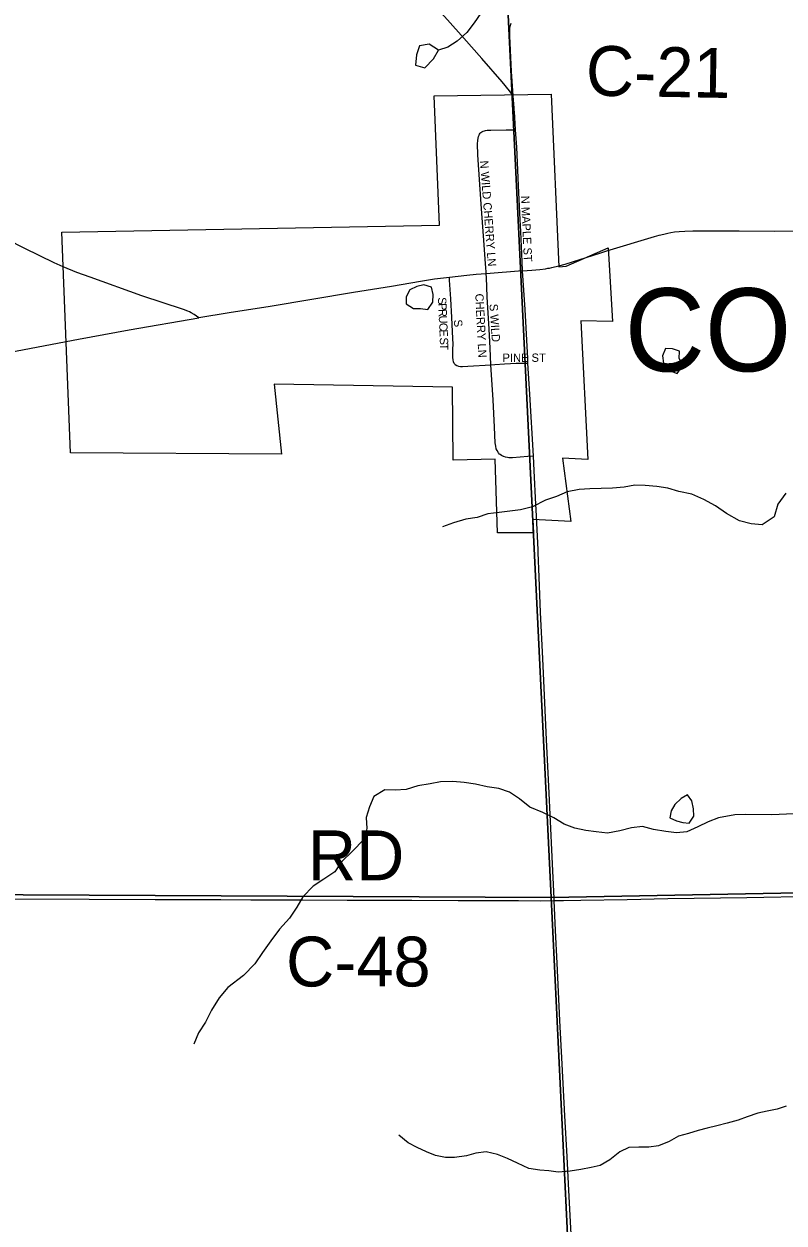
# Model space of a CAD drawing. Extents: x 1985906 to 2360102, y 891258 to 1222054.
# Drawn here: x 2089251 to 2093824, y 1060428 to 1067646 of the extents above; entities that cross this region are included whole.
import ezdxf

# ---------------------------------------------------------------- set-up
doc = ezdxf.new("R2010")
doc.units = 0
for name, color, linetype in [('GM_X_City_Street', 7, 'Continuous'), ('GM_X_City_Street_Text', 7, 'Continuous'), ('GM_X_Corporation', 7, 'Continuous'), ('GM_X_Corporation_Text', 7, 'Continuous'), ('GM_X_County_Road', 7, 'Continuous'), ('GM_X_County_Road_Text', 7, 'Continuous'), ('GM_X_Minor_Lake', 7, 'Continuous'), ('GM_X_Minor_River', 7, 'Continuous'), ('GM_X_Section', 7, 'Continuous'), ('GM_X_State_Route', 7, 'Continuous')]:
    doc.layers.add(name, color=color, linetype=linetype)

msp = doc.modelspace()

# ---------------------------------------------------------------- linework, layer by layer
at = {"layer": 'GM_X_City_Street'}
for points in [[(2092194, 1067214.3), (2092171.5, 1067244.1)], [(2092194, 1067214.3), (2092183.3, 1067244.1)], [(2092208.7, 1067009.7), (2092204.5, 1067084.1), (2092203.8, 1067096.1)], [(2092032, 1066143), (2092031.2, 1066155.2), (2092028.9, 1066178.6), (2092027, 1066204), (2092016.6, 1066371.3), (2092004.4, 1066533.9), (2091994.4, 1066680.4), (2091982.1, 1066858.4), (2091979.4, 1066924.5), (2091980.6, 1066944.1), (2091983.3, 1066958.4), (2091986, 1066968.3), (2091988.7, 1066976.4), (2091992.2, 1066982.9), (2091996.4, 1066988.7), (2092000.6, 1066992.9), (2092006, 1066996.8), (2092013.7, 1067000.6), (2092021.4, 1067003), (2092027.9, 1067004.5), (2092036.8, 1067006.4), (2092059.8, 1067007.9), (2092152.5, 1067008.7), (2092199.4, 1067009.8), (2092208.7, 1067009.7)], [(2092251.3, 1066161.4), (2092249.2, 1066214.6), (2092247.3, 1066262.4), (2092241.3, 1066394.5), (2092233.7, 1066508), (2092226.7, 1066673.5), (2092215.9, 1066904), (2092208.7, 1067009.7)], [(2091839.3, 1065603.1), (2091834.7, 1065613.5), (2091832.4, 1065625.4), (2091831.6, 1065638.8), (2091831.6, 1065664.2), (2091832, 1065688.5), (2091832.3, 1065719.6), (2091831.2, 1065752.7), (2091825.9, 1065879.5), (2091819, 1065992.2), (2091811.3, 1066104.9), (2091810.2, 1066121.3)], [(2092059.6, 1065595), (2092056.2, 1065694.9), (2092050, 1065809.9), (2092037.4, 1066003.7), (2092033.2, 1066119.5), (2092032, 1066143)], [(2091839.3, 1065603.1), (2091844.7, 1065597.3), (2091856.2, 1065590.5), (2091865, 1065586.9), (2091877, 1065585.4), (2091889.3, 1065585.4), (2091921.2, 1065586.9), (2092059.6, 1065595)], [(2092059.6, 1065595), (2092083.4, 1065596.5), (2092143, 1065601.1), (2092177.2, 1065602.7), (2092212.2, 1065604.2), (2092239.2, 1065605.3), (2092264.9, 1065605.3), (2092283.4, 1065604.8)], [(2092315.8, 1065044.6), (2092282.1, 1065042), (2092190.2, 1065035.1), (2092177.5, 1065034.8), (2092167.6, 1065035.2), (2092159.5, 1065036.3), (2092148.7, 1065038.3), (2092137.1, 1065042.5), (2092135.8, 1065042.9), (2092124.1, 1065047.9), (2092115.9, 1065053.8), (2092112.9, 1065055.9), (2092105.6, 1065064.8), (2092097.6, 1065078.3), (2092092.9, 1065089.8), (2092089, 1065105.7), (2092086.4, 1065124.8), (2092082.3, 1065220), (2092073.1, 1065383.4), (2092059.6, 1065595)]]:
    msp.add_lwpolyline(points, dxfattribs=at)
at = {"layer": 'GM_X_Corporation'}
msp.add_lwpolyline([(2092468.3, 1066184.9), (2092512.9, 1066188.9), (2092765.1, 1066297.9), (2092791.2, 1065855.6), (2092600.9, 1065859), (2092643, 1065025.4), (2092490.8, 1065033), (2092541.8, 1064652.3), (2092313.2, 1064662.8), (2092317.4, 1064583.1), (2092099.3, 1064582.9), (2092086.1, 1065025.8), (2091833.8, 1065021.1), (2091828.7, 1065460), (2090757, 1065479), (2090800.1, 1065056.2), (2089530.1, 1065064.6), (2089478.7, 1066393.2), (2091750.1, 1066435.8), (2091718.2, 1067213.3), (2092423.3, 1067223.4)], close=True, dxfattribs=at)
at = {"layer": 'GM_X_County_Road'}
for points in [[(2092171.5, 1067244.1), (2092127.8, 1067298.8), (2092005.2, 1067438.1), (2091896.5, 1067561), (2091799, 1067671.7), (2091668, 1067817.9), (2091601.3, 1067890.1)], [(2092192.2, 1067244.7), (2092188.7, 1067301.8), (2092185.1, 1067360.5), (2092173.8, 1067572.8), (2092173.3, 1067600.1), (2092174.7, 1067622.2), (2092178.4, 1067639.5), (2092182.4, 1067652.2)], [(2092194, 1067214.3), (2092192.2, 1067244.7)], [(2092203.8, 1067096.1), (2092203.1, 1067106.1), (2092200.9, 1067142), (2092194, 1067214.3)], [(2092441.2, 1062369.9), (2092497.9, 1062370.5), (2092600.7, 1062371.7), (2092879.6, 1062376.8), (2093125.4, 1062381.3), (2093601, 1062388.6), (2094011.1, 1062395.1), (2094355.7, 1062400.4), (2094515.5, 1062402.7), (2094661.8, 1062404.5), (2094771.7, 1062405.9), (2095011.9, 1062408.4), (2095279.9, 1062415), (2095454.7, 1062420.6), (2095586.3, 1062425.7), (2095653.8, 1062428.3), (2095700.5, 1062430.3), (2095738.7, 1062432), (2095800.1, 1062432.9), (2095867.4, 1062434.6), (2095957.9, 1062436.2)], [(2089073, 1062380.8), (2089644, 1062378.3), (2090041.2, 1062376.6), (2090435, 1062375), (2090615.4, 1062373.4), (2090927.2, 1062373.3), (2091194.6, 1062372.7), (2091326.7, 1062372.4), (2091584.9, 1062371.4), (2091862.3, 1062370.3), (2092227, 1062369.4), (2092357.1, 1062368.9), (2092441.2, 1062369.9)]]:
    msp.add_lwpolyline(points, dxfattribs=at)
at = {"layer": 'GM_X_Minor_Lake'}
for p, q in [((2091745.4, 1067487.9), (2091689.7, 1067524.8)), ((2093269.2, 1062969.7), (2093243.6, 1063006.2))]:
    msp.add_line(p, q, dxfattribs=at)
for points in [[(2091689.7, 1067524.8), (2091631.3, 1067515.5), (2091612.5, 1067461.5), (2091607.5, 1067399.4), (2091663.5, 1067382.6), (2091714.5, 1067436.1), (2091745.4, 1067487.9)], [(2091702.8, 1066062.8), (2091656.8, 1066075.5), (2091614.5, 1066066), (2091572.1, 1066046.5), (2091551.4, 1066004.6), (2091550.8, 1065962.5)], [(2091702.8, 1066062.8), (2091656.8, 1066075.5), (2091614.5, 1066066), (2091572.1, 1066046.5), (2091551.4, 1066004.6), (2091550.8, 1065962.5), (2091594.5, 1065933.8), (2091636.7, 1065933.2), (2091680.8, 1065928.6), (2091711.6, 1065972.4), (2091712.2, 1066018.6), (2091702.8, 1066062.8)], [(2091550.8, 1065962.5), (2091594.5, 1065933.8), (2091636.7, 1065933.2), (2091680.8, 1065928.6), (2091711.6, 1065972.4), (2091712.2, 1066018.6), (2091702.8, 1066062.8)], [(2093111.4, 1065692.6), (2093092.7, 1065648.7), (2093098.1, 1065604.5), (2093135.6, 1065559.8), (2093181.6, 1065543.1)], [(2093111.4, 1065692.6), (2093092.7, 1065648.7), (2093098.1, 1065604.5), (2093135.6, 1065559.8), (2093181.6, 1065543.1), (2093214.4, 1065590.9), (2093192.9, 1065633.3), (2093195.5, 1065677.5), (2093153.5, 1065690.1), (2093111.4, 1065692.6)], [(2093181.6, 1065543.1), (2093214.4, 1065590.9), (2093192.9, 1065633.3), (2093195.5, 1065677.5), (2093153.5, 1065690.1), (2093111.4, 1065692.6)], [(2093243.6, 1063006.2), (2093205.1, 1062984.6), (2093166.4, 1062947), (2093143.8, 1062909.2), (2093137.1, 1062867.1), (2093177, 1062848.5), (2093215.1, 1062839.9), (2093253.2, 1062835.4), (2093281.9, 1062877.2), (2093278.5, 1062921.4), (2093269.2, 1062969.7)]]:
    msp.add_lwpolyline(points, dxfattribs=at)
at = {"layer": 'GM_X_Minor_River'}
for points in [[(2092342.2, 1068084.3), (2092309.7, 1068046.5), (2092270.8, 1067990.8), (2092217.7, 1067933.3), (2092160.7, 1067877.9), (2092109.7, 1067822.3), (2092054.7, 1067770.9), (2091999.6, 1067711.4), (2091958.7, 1067653.7), (2091915.6, 1067596), (2091856.6, 1067542.6), (2091801.9, 1067507.2), (2091745.4, 1067487.9)], [(2093834, 1064821.6), (2093786.8, 1064756), (2093763.6, 1064680), (2093692.6, 1064630.7), (2093626.5, 1064637.6), (2093556.4, 1064654.6), (2093476.7, 1064699.9), (2093411.1, 1064744.9), (2093341.4, 1064784), (2093269.5, 1064815.1), (2093191.4, 1064832.2), (2093125.5, 1064853.1), (2093059.3, 1064862.1), (2092989.1, 1064869), (2092926.9, 1064869.9), (2092862.4, 1064858.7), (2092792.1, 1064851.6), (2092723.8, 1064850.5), (2092655.4, 1064847.4), (2092591.1, 1064844.2), (2092518.6, 1064829.1), (2092453.9, 1064801.9), (2092389.4, 1064780.6), (2092310.4, 1064739.5), (2092237.9, 1064722.4), (2092173.5, 1064713.2), (2092109.1, 1064706.1), (2092042.7, 1064696.9), (2091978.2, 1064675.7), (2091909.7, 1064664.6), (2091835.1, 1064643.5), (2091768.5, 1064620.3)], [(2093884.6, 1062891.2), (2093747.9, 1062885), (2093591.3, 1062887.1), (2093527, 1062886), (2093430.3, 1062867.2), (2093367.8, 1062843.9), (2093305, 1062812.6), (2093238.4, 1062783.4), (2093176, 1062778.2), (2093111.9, 1062785.1), (2093037.7, 1062798.1), (2092971.7, 1062815.1), (2092905.3, 1062807.9), (2092836.8, 1062788.8), (2092762.3, 1062775.7), (2092694.1, 1062782.6), (2092631.9, 1062791.5), (2092565.9, 1062804.4), (2092501.9, 1062829.4), (2092438.2, 1062868.4), (2092372.4, 1062899.4), (2092294.6, 1062932.6), (2092233, 1062981.6), (2092171.3, 1063022.6), (2092107.4, 1063043.5), (2092037.2, 1063054.5), (2091967.1, 1063069.4), (2091899, 1063080.4), (2091830.8, 1063085.3), (2091756.5, 1063084.3), (2091694.1, 1063073.1), (2091621.6, 1063060), (2091551, 1063038.9), (2091484.6, 1063033.7), (2091422.4, 1063036.6), (2091355.5, 1062995.3), (2091330.6, 1062933.4), (2091309.5, 1062869.4), (2091314.6, 1062803.1), (2091297.6, 1062739), (2091226.3, 1062665.7), (2091163.2, 1062604.3), (2091122.1, 1062542.6), (2091055.2, 1062499.3), (2090990.3, 1062456), (2090929.1, 1062392.6), (2090892.1, 1062328.8), (2090849, 1062263.1), (2090787.8, 1062197.6), (2090736.6, 1062128), (2090685.3, 1062056.4), (2090640.2, 1061988.8), (2090570.9, 1061919.4), (2090477.5, 1061846.4), (2090424.4, 1061784.8), (2090379.1, 1061709.1), (2090343.9, 1061637.3), (2090300.8, 1061573.6), (2090273.7, 1061505.7)], [(2093837.3, 1061132.8), (2093782.8, 1061113.4), (2093722.4, 1061102.2), (2093665.9, 1061088.9), (2093601.4, 1061067.7), (2093546.9, 1061048.3), (2093482.3, 1061029.1), (2093419.8, 1061013.9), (2093361.4, 1060998.6), (2093307, 1060985.3), (2093248.5, 1060968), (2093188, 1060950.7), (2093133.3, 1060919.3), (2093068.6, 1060892.1), (2093010.3, 1060884.8), (2092950, 1060885.6), (2092889.7, 1060882.4), (2092835.2, 1060857), (2092776.2, 1060809.6), (2092717.5, 1060774.2), (2092663.1, 1060762.9), (2092600.6, 1060749.7), (2092536.2, 1060740.5), (2092465.9, 1060735.4), (2092409.7, 1060742.2), (2092355.6, 1060746.9), (2092289.4, 1060755.9), (2092219.6, 1060788.9), (2092159.8, 1060815.8), (2092099.9, 1060840.7), (2092031.8, 1060857.7), (2091969.4, 1060848.5), (2091913, 1060833.2), (2091840.5, 1060822.1), (2091786.3, 1060822.8), (2091726.2, 1060835.7), (2091672.3, 1060856.5), (2091616.5, 1060883.3), (2091562.6, 1060910.1), (2091507, 1060957.1)]]:
    msp.add_lwpolyline(points, dxfattribs=at)
at = {"layer": 'GM_X_Section'}
for points in [[(2086718.4, 1067875.1), (2089538.3, 1067862.8), (2092162.6, 1067741.5), (2092422.7, 1062387.4), (2086861.1, 1062416.4)], [(2092162.6, 1067741.5), (2094770.5, 1067692.1), (2097395.3, 1067860.9), (2097527.5, 1062484.2), (2092422.7, 1062387.4)], [(2092422.7, 1062387.4), (2097527.5, 1062484.2), (2097994, 1057075.2), (2097743.8, 1057069.9), (2092680.8, 1057037.4)], [(2086861.1, 1062416.4), (2092422.7, 1062387.4), (2092680.8, 1057037.4), (2092232.6, 1057031.2), (2087325.7, 1056993.4)]]:
    msp.add_lwpolyline(points, close=True, dxfattribs=at)
at = {"layer": 'GM_X_State_Route'}
for points in [[(2089569.2, 1066150.9), (2089485.8, 1066185), (2089433.6, 1066208.3), (2089256.4, 1066294.6), (2088817.6, 1066517.3), (2088261.5, 1066799.2), (2087822.4, 1067021.4), (2087456.3, 1067206.4), (2086798.3, 1067540.9), (2086545.9, 1067670.9), (2086257.1, 1067815.2), (2086081.5, 1067905.4), (2085789.9, 1068053.4), (2085437, 1068229.9), (2085159, 1068370.8), (2084603.2, 1068653), (2084275.4, 1068817.1), (2084192.6, 1068859.2), (2084150.4, 1068882.6), (2084102.5, 1068909)], [(2093301.9, 1066402), (2093553.3, 1066401.8), (2093767, 1066400), (2094192.8, 1066400.6), (2094246.4, 1066401.7), (2094287.7, 1066403.6), (2094323.6, 1066406.4), (2094367.5, 1066411), (2094404.6, 1066417), (2094437.5, 1066424.1), (2094468.2, 1066431.5), (2094529.6, 1066450.9), (2094604.1, 1066481.2), (2094736, 1066547), (2095326.6, 1066869.8), (2095600.2, 1067018.7), (2095730.6, 1067088.1), (2095859.2, 1067158.1), (2096032.8, 1067250.4), (2096148.4, 1067312.1), (2096407.4, 1067452.8), (2096550.5, 1067533), (2096751.9, 1067642.5), (2096939.5, 1067743.6)], [(2092758.2, 1066280.9), (2093044.7, 1066366.7), (2093071.7, 1066374.2), (2093099.8, 1066381.1), (2093125.5, 1066387), (2093142.8, 1066390.8), (2093165.1, 1066394.5), (2093193.2, 1066397.8), (2093227.1, 1066400.1), (2093275.3, 1066402.1), (2093301.9, 1066402)], [(2092468.5, 1066190.4), (2092506.7, 1066201.2), (2092721.5, 1066269.2), (2092758.2, 1066280.9)], [(2092251.3, 1066161.4), (2092305.7, 1066165.4), (2092354.9, 1066169.2), (2092388.9, 1066173.3), (2092403.6, 1066175.7), (2092412.2, 1066177.4), (2092427.3, 1066180.7), (2092468.5, 1066190.4)], [(2090303.4, 1065877.9), (2090274.4, 1065897.6), (2090257.2, 1065907.6), (2090246.7, 1065913.1), (2090237.2, 1065917.3), (2090210.4, 1065926.8), (2089959.9, 1066010.9), (2089648.5, 1066121.4), (2089569.2, 1066150.9)], [(2092251.3, 1066161.4), (2092032, 1066143), (2091971.3, 1066138), (2091915.5, 1066132.5), (2091810.2, 1066121.3), (2091720.8, 1066109.4), (2091636, 1066096.5), (2091461.7, 1066066.8), (2091234.2, 1066030.8), (2090731.7, 1065946.1), (2090485.9, 1065907)], [(2092331.4, 1064754.6), (2092320.7, 1064958.1), (2092315.8, 1065044.6), (2092295.1, 1065418.6), (2092283.4, 1065604.8), (2092281.7, 1065632.2), (2092265.5, 1065928.1), (2092251.3, 1066161.4)], [(2090485.9, 1065907), (2090303.4, 1065877.9)], [(2089579, 1065748.6), (2089884.8, 1065804.6), (2090303.4, 1065877.9)], [(2088754, 1065593), (2089579, 1065748.6)], [(2092344.7, 1064464.3), (2092343.9, 1064480.4), (2092333.1, 1064722.8), (2092331.4, 1064754.6)], [(2092546.3, 1060287.6), (2092538.3, 1060435), (2092526.2, 1060664.4), (2092518.7, 1060828.3), (2092505.3, 1061074.2), (2092489.9, 1061385.5), (2092475.6, 1061647.7), (2092459, 1061991.9), (2092449.6, 1062188.6), (2092441.2, 1062369.9), (2092440.7, 1062381.8), (2092428.5, 1062633.6), (2092419.2, 1062846.1), (2092408.5, 1063058.6), (2092395.4, 1063336.3), (2092386.9, 1063516), (2092373.2, 1063825.8), (2092359.5, 1064104.5), (2092351.2, 1064317.1), (2092344.7, 1064464.3)]]:
    msp.add_lwpolyline(points, dxfattribs=at)

# ---------------------------------------------------------------- texts
at = {"layer": 'GM_X_City_Street_Text'}
for s, rotation, p in [('N WILD CHERRY LN', 274.3321, (2091994.4, 1066822.4)), ('N MAPLE ST', 272.61383, (2092240.8, 1066611.4)), ('S', 272.63731, (2091741.3, 1066000.1)), ('CHERRY LN', 272.93693, (2091965.6, 1066022.4)), ('P', 272.65352, (2091742.9, 1065964.9)), ('R', 272.64778, (2091744.5, 1065929.7)), ('S WILD', 273.65263, (2092051.6, 1065960.1)), ('U', 272.63432, (2091746.3, 1065890.2)), ('C', 272.65353, (2091748.4, 1065846.2)), ('S', 277.12166, (2091835.9, 1065864)), ('E', 272.58273, (2091750.2, 1065806.7)), ('S', 272.17217, (2091752.3, 1065758.4)), ('T', 271.1201, (2091753.6, 1065723.5)), ('PINE ST', 0.00001, (2092130.2, 1065612.6))]:
    msp.add_text(s, height=50, rotation=rotation, dxfattribs=at).set_placement(p)
at = {"layer": 'GM_X_Corporation_Text'}
msp.add_text('CONGRESS', height=500, rotation=0.00001, dxfattribs=at).set_placement((2092865, 1065555.6))
at = {"layer": 'GM_X_County_Road_Text'}
for s, rotation, p in [('C-21', 358.98818, (2092629.8, 1067216)), ('RD', 0.00001, (2090959.8, 1062491.6)), ('C-48', 0.00001, (2090827.8, 1061852.4))]:
    msp.add_text(s, height=300, rotation=rotation, dxfattribs=at).set_placement(p)

doc.saveas('drawing.dxf')
